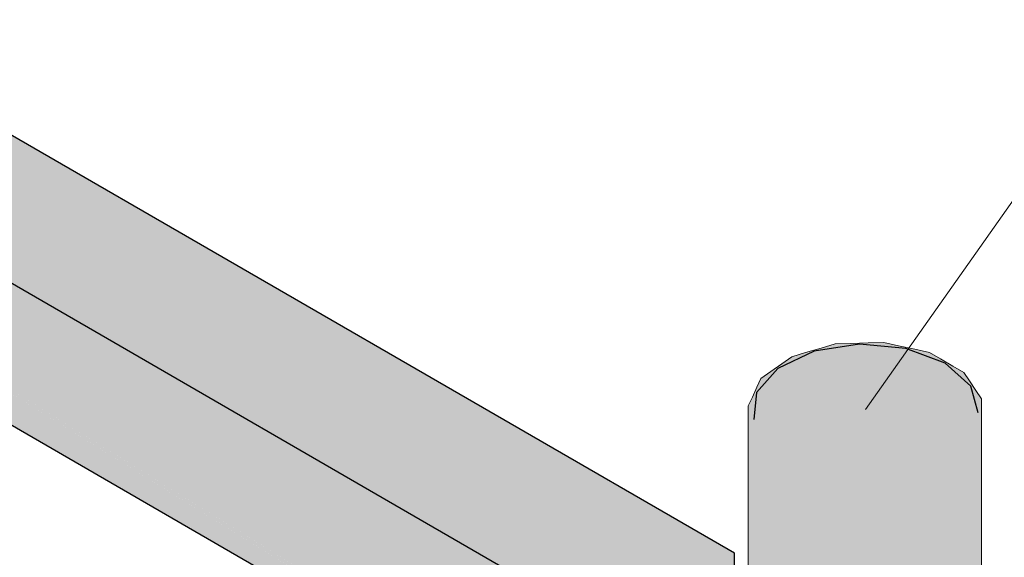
# Model space of a CAD drawing. Header units: millimetres. Extents: x -261 to 187, y -214 to 106.
# Tile 274 of 656: x -133.74 to -131.57, y -189.8 to -188.61. Entities that reach past the tile are written whole.
import ezdxf

# ---------------------------------------------------------------- set-up
doc = ezdxf.new("R2010")
doc.units = ezdxf.units.MM
doc.header["$LTSCALE"] = 0.005
doc.header["$MEASUREMENT"] = 0
for name, color, linetype, lineweight in [('AP-Condutos', 4, 'Continuous', 25), ('AP-Conexões', 9, 'Continuous', 18), ('DI-Indicação peça', 7, 'Continuous', 15)]:
    doc.layers.add(name, color=color, linetype=linetype, lineweight=lineweight)

msp = doc.modelspace()

# ---------------------------------------------------------------- hatches: boundary and pattern name
at = {"layer": 'AP-Condutos', "linetype": 'Continuous'}
for points in [[(-137.2466, -186.9281), (-137.0554, -187.0471), (-132.197, -190.0737), (-132.1922, -190.0767), (-132.1819, -190.0421), (-132.1723, -190.0099), (-132.1819, -190.0421), (-132.1922, -190.0767), (-132.1677, -190.0126), (-132.1677, -189.9946), (-132.1677, -190.0126), (-132.1922, -190.0767), (-132.1677, -190.0919), (-132.1663, -190.0097), (-132.1664, -189.9903), (-132.1663, -190.0097), (-132.166, -189.9887), (-132.1663, -190.0094), (-132.1677, -190.0919), (-132.2212, -190.124), (-132.2238, -190.1294), (-132.2244, -190.1306), (-132.1625, -190.0949), (-132.1625, -189.9772), (-132.1632, -189.9793), (-132.1625, -189.9772), (-132.1625, -189.9733), (-132.1625, -189.7889), (-137.2414, -186.8545), (-137.2426, -186.8552), (-137.2466, -186.8575), (-137.2466, -186.9281), (-132.1677, -189.7919), (-137.0455, -187.0414)], [(-137.2466, -187.1575), (-137.264, -187.1675), (-133.5417, -189.3182), (-132.1677, -190.0919), (-137.2466, -186.9281)], [(-137.5289, -187.3205), (-137.5289, -187.3265), (-132.5253, -190.2175), (-132.5253, -190.2173), (-132.5254, -190.2172), (-132.5275, -190.2126), (-132.7107, -190.0983), (-137.5237, -187.3175), (-132.7107, -190.0983), (-137.3391, -187.2109), (-134.8892, -188.7332), (-132.5416, -190.1816), (-134.7603, -188.8077), (-132.6085, -190.1401), (-132.5416, -190.1816), (-132.5704, -190.1182), (-132.5983, -190.0568), (-132.5704, -190.1182), (-132.5416, -190.1816), (-132.6086, -190.1402), (-134.8892, -188.7332), (-132.6171, -190.1451), (-132.5416, -190.192), (-132.535, -190.1962), (-132.5115, -190.107), (-132.5416, -190.1016), (-132.5312, -190.0956), (-132.5115, -190.107), (-132.5146, -190.0861), (-132.5416, -190.0896), (-132.5146, -190.0861), (-132.5115, -190.107), (-132.505, -190.1108), (-132.4501, -190.1425), (-132.4916, -190.0729), (-132.4996, -190.0775), (-132.4916, -190.0729), (-132.4501, -189.9549), (-132.5416, -189.9035), (-132.7114, -189.8082), (-132.5738, -189.8854), (-132.5416, -189.9035), (-132.4501, -189.9549), (-132.5416, -189.9033), (-132.5739, -189.8851), (-132.7118, -189.8074), (-137.3291, -187.2051), (-132.4501, -189.9549), (-132.4916, -190.0729), (-132.4501, -190.1425), (-132.4501, -190.049), (-132.4501, -190.1425), (-132.4468, -190.1444), (-132.4485, -190.0481), (-132.4476, -190.0476), (-132.4485, -190.0481), (-132.4468, -190.1444), (-132.445, -190.1455), (-132.445, -190.046), (-132.445, -189.9519), (-137.264, -187.1675), (-137.2651, -187.1682), (-137.2654, -187.1684), (-137.2692, -187.1705), (-137.2654, -187.1684), (-137.2651, -187.1682), (-137.264, -187.1675), (-137.5237, -187.0175), (-137.5249, -187.0182), (-137.5289, -187.0205), (-137.5289, -187.0925), (-137.5289, -187.3145)], [(-137.3391, -187.2109), (-135.0198, -188.6578), (-132.535, -190.1962), (-134.8892, -188.7332)], [(-132.6173, -190.1452), (-135.0198, -188.6578), (-132.7107, -190.0983), (-132.6218, -190.1478), (-132.535, -190.1962)], [(-132.1677, -190.0919), (-133.5417, -189.3182), (-132.5043, -189.9176)], [(-131.8865, -189.3285), (-131.9864, -189.344), (-132.0669, -189.3816), (-132.1138, -189.4348), (-132.1193, -189.4945), (-132.0822, -189.5502), (-132.009, -189.5925), (-131.9124, -189.6139), (-131.8735, -189.472), (-131.9124, -189.6139), (-131.809, -189.6108), (-131.7168, -189.5836), (-131.6517, -189.5372), (-131.6249, -189.4795), (-131.6411, -189.4205), (-131.6975, -189.3704), (-131.7843, -189.3378)]]:
    msp.add_hatch(color=151, dxfattribs=at).paths.add_polyline_path(points)
at = {"layer": 'AP-Conexões', "linetype": 'Continuous'}
msp.add_hatch(color=140, dxfattribs=at).paths.add_polyline_path([(-132.1318, -189.8706), (-132.13, -189.8347), (-132.1315, -189.865), (-132.1318, -189.8706), (-132.128, -189.8845), (-132.1149, -189.9319), (-132.1149, -189.892), (-132.1149, -189.9319), (-132.0564, -189.984), (-132.1089, -189.8955), (-132.1149, -189.8555), (-132.1089, -189.8955), (-132.0564, -189.984), (-131.9662, -190.0178), (-131.8842, -190.0253), (-131.9569, -189.9833), (-131.9662, -189.7696), (-131.9662, -189.9779), (-131.9662, -189.7696), (-132.0107, -189.7953), (-132.044, -189.933), (-132.0564, -189.9258), (-132.044, -189.933), (-132.0107, -189.7953), (-132.048, -189.8169), (-132.0564, -189.8217), (-132.101, -189.8474), (-132.1096, -189.8524), (-132.1149, -189.8022), (-132.1096, -189.8524), (-132.101, -189.8474), (-132.1106, -189.7928), (-132.101, -189.8474), (-132.0564, -189.8217), (-132.048, -189.8169), (-132.0564, -189.676), (-132.0816, -189.7304), (-132.104, -189.7786), (-132.0816, -189.7304), (-132.0564, -189.676), (-132.048, -189.8169), (-132.0107, -189.7953), (-131.9662, -189.6114), (-132.0175, -189.5922), (-132.0421, -189.6453), (-132.0175, -189.5922), (-132.0564, -189.5776), (-132.0532, -189.6691), (-132.0564, -189.5776), (-131.9662, -189.6114), (-132.0107, -189.7953), (-131.9662, -189.7696), (-131.9623, -189.7673), (-131.9662, -189.7696), (-131.9569, -189.9833), (-131.8842, -190.0253), (-131.8599, -190.0275), (-131.8599, -189.7082), (-131.8653, -189.7114), (-131.8599, -189.7082), (-131.8599, -189.6211), (-131.8875, -189.7242), (-131.8599, -189.6211), (-131.756, -189.605), (-131.7676, -189.6068), (-131.8599, -189.6211), (-131.8599, -190.0275), (-131.7595, -189.619), (-131.756, -189.6242), (-131.7595, -189.619), (-131.8599, -190.0275), (-131.756, -190.0114), (-131.6994, -189.7094), (-131.756, -190.0114), (-131.6724, -189.9724), (-131.6236, -189.917), (-131.6521, -189.7805), (-131.6724, -189.7499), (-131.6521, -189.7805), (-131.6724, -189.566), (-131.6521, -189.7805), (-131.6236, -189.917), (-131.618, -189.855), (-131.618, -189.8319), (-131.6225, -189.8251), (-131.6236, -189.8234), (-131.6225, -189.8251), (-131.618, -189.8319), (-131.618, -189.4486), (-131.6236, -189.5106), (-131.6218, -189.4909), (-131.618, -189.4486), (-131.633, -189.45), (-131.618, -189.4486), (-131.6302, -189.4302), (-131.6442, -189.4091), (-131.6411, -189.4205), (-131.6395, -189.4263), (-131.6411, -189.4205), (-131.6442, -189.4091), (-131.6565, -189.3906), (-131.6693, -189.3954), (-131.6565, -189.3906), (-131.6808, -189.3766), (-131.7083, -189.3607), (-131.6975, -189.3704), (-131.6919, -189.3753), (-131.6975, -189.3704), (-131.7083, -189.3607), (-131.7326, -189.3467), (-131.7409, -189.3541), (-131.7326, -189.3467), (-131.7646, -189.3396), (-131.7757, -189.341), (-131.8735, -189.472), (-131.7757, -189.341), (-131.7646, -189.3396), (-131.801, -189.3316), (-131.7843, -189.3378), (-131.801, -189.3316), (-131.8354, -189.3332), (-131.801, -189.3316), (-131.833, -189.3245), (-131.8673, -189.3255), (-131.8865, -189.3285), (-131.8673, -189.3255), (-131.9061, -189.3267), (-131.9051, -189.3314), (-131.9061, -189.3267), (-131.9404, -189.3277), (-131.9365, -189.3362), (-131.9404, -189.3277), (-131.971, -189.3367), (-131.9864, -189.344), (-131.971, -189.3367), (-132.0057, -189.3469), (-132.0014, -189.351), (-132.0057, -189.3469), (-132.0362, -189.3559), (-132.0266, -189.3628), (-132.0362, -189.3559), (-132.0578, -189.3713), (-132.0669, -189.3816), (-132.0578, -189.3713), (-132.0823, -189.3888), (-132.0756, -189.3915), (-132.0823, -189.3888), (-132.1039, -189.4042), (-132.0904, -189.4082), (-132.1039, -189.4042), (-132.1128, -189.4233), (-132.1138, -189.4348), (-132.1128, -189.4233), (-132.1229, -189.445), (-132.1318, -189.4642), (-132.1203, -189.506), (-132.1165, -189.4646), (-132.1148, -189.4459), (-132.1165, -189.4646), (-132.1203, -189.506), (-132.1149, -189.5255), (-132.1318, -189.4642), (-132.1318, -189.8385)])

# ---------------------------------------------------------------- linework, layer by layer
at = {"layer": 'AP-Condutos'}
for p, q in [((-132.1625, -189.7889), (-137.2414, -186.8545)), ((-132.445, -189.9519), (-137.264, -187.1675)), ((-137.5289, -187.3265), (-132.5253, -190.2175)), ((-131.8865, -189.3285), (-131.9864, -189.344)), ((-131.7843, -189.3378), (-131.8865, -189.3285)), ((-131.9864, -189.344), (-132.0669, -189.3816)), ((-131.6975, -189.3704), (-131.7843, -189.3378)), ((-131.6411, -189.4205), (-131.6975, -189.3704)), ((-132.0669, -189.3816), (-132.1138, -189.4348)), ((-132.1138, -189.4348), (-132.1193, -189.4945)), ((-131.6249, -189.4795), (-131.6411, -189.4205)), ((-132.1625, -189.9733), (-132.1625, -189.7889))]:
    msp.add_line(p, q, dxfattribs=at)
at = {"layer": 'AP-Conexões'}
for p, q in [((-131.9404, -189.3277), (-131.971, -189.3367)), ((-131.9061, -189.3267), (-131.9404, -189.3277)), ((-131.8673, -189.3255), (-131.9061, -189.3267)), ((-131.833, -189.3245), (-131.8673, -189.3255)), ((-131.801, -189.3316), (-131.833, -189.3245)), ((-132.0057, -189.3469), (-132.0362, -189.3559)), ((-131.971, -189.3367), (-132.0057, -189.3469)), ((-131.7646, -189.3396), (-131.801, -189.3316)), ((-131.7326, -189.3467), (-131.7646, -189.3396)), ((-131.7083, -189.3607), (-131.7326, -189.3467)), ((-132.0578, -189.3713), (-132.0823, -189.3888)), ((-132.0362, -189.3559), (-132.0578, -189.3713)), ((-131.6808, -189.3766), (-131.7083, -189.3607)), ((-132.0823, -189.3888), (-132.1039, -189.4042)), ((-131.6565, -189.3906), (-131.6808, -189.3766)), ((-131.6442, -189.4091), (-131.6565, -189.3906)), ((-132.1039, -189.4042), (-132.1128, -189.4233)), ((-131.6302, -189.4302), (-131.6442, -189.4091)), ((-132.1128, -189.4233), (-132.1229, -189.445)), ((-131.618, -189.4486), (-131.6302, -189.4302)), ((-132.1229, -189.445), (-132.1318, -189.4642)), ((-131.618, -189.8319), (-131.618, -189.4486)), ((-132.1318, -189.4642), (-132.1318, -189.8385))]:
    msp.add_line(p, q, dxfattribs=at)
at = {"layer": 'DI-Indicação peça'}
msp.add_line((-131.3715, -188.7607), (-131.8734, -189.472), dxfattribs=at)

doc.saveas('drawing.dxf')
